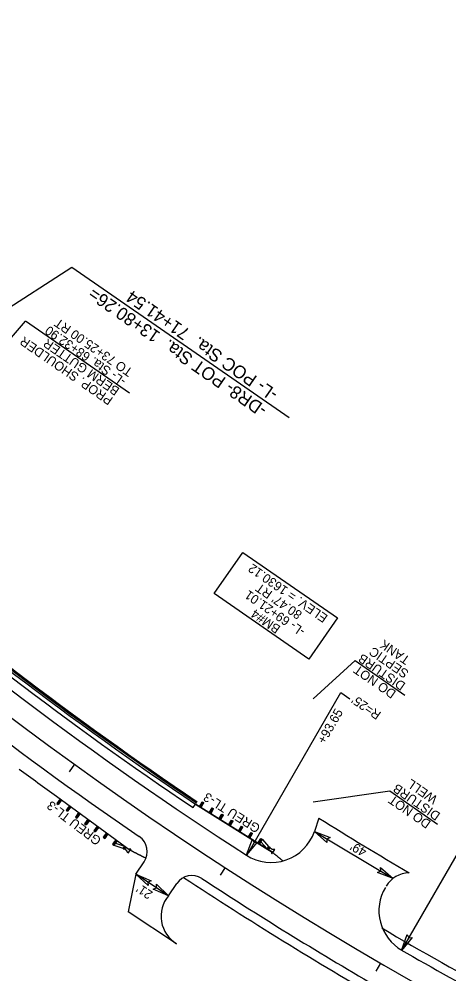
# Model space of a CAD drawing. Extents: x 472216 to 481979, y 489069 to 507339.
# Drawn here: x 479224 to 479459, y 493695 to 494219 of the extents above; entities that cross this region are included whole.
import ezdxf

# ---------------------------------------------------------------- set-up
doc = ezdxf.new("R2010")
doc.units = 0
for name, color, linetype in [('Exist Horizontal Alignment Point', 7, 'Continuous'), ('Old_Level_12', 7, 'Continuous'), ('Prop Drainage Structure Outlet Berm Ditch 850 10 CELL', 7, 'Continuous'), ('Prop Drainage Structure Pipe CSP 15in', 7, 'Continuous'), ('Prop Drainage Structure Pipe Plug CELL', 7, 'Continuous'), ('Prop Drainage Structure Pipe RCP 24in Class III Label', 7, 'Continuous'), ('Prop Drainage Structure Tops and Inverts LABEL', 7, 'Continuous'), ('Prop Earthen Structure False Sump CELL', 7, 'Continuous'), ('Prop Erosion Embankment Toe Protection CELL', 7, 'Continuous'), ('Sheet Block Revision CELL', 7, 'Continuous'), ('Sheet North Arrow Point CELL', 7, 'Continuous'), ('Sheet PE Seal Cell', 7, 'Continuous'), ('Sheet Plot Border Outside CELL', 7, 'Continuous')]:
    doc.layers.add(name, color=color, linetype=linetype)

msp = doc.modelspace()

# ---------------------------------------------------------------- linework, layer by layer
at = {"layer": 'Exist Horizontal Alignment Point'}
msp.add_lwpolyline([(479382.6, 493867.79), (479330.74, 493903.76), (479346.41, 493926.34), (479398.27, 493890.37)], close=True, dxfattribs=at)
at = {"layer": 'Old_Level_12'}
for p, q in [((479067.26, 493962.77), (479252.87, 494082.72)), ((479252.87, 494082.72), (479371.78, 494000.23))]:
    msp.add_line(p, q, dxfattribs=at)
at = {"layer": 'Prop Drainage Structure Outlet Berm Ditch 850 10 CELL'}
for points in [[(479392.54, 493767.3), (479385.68, 493773.32), (479394.23, 493769.96), (479392.41, 493769.2)], [(479354.36, 493767.55), (479348.48, 493760.56), (479351.67, 493769.18), (479352.47, 493767.38)], [(479421.81, 493753.58), (479428.75, 493747.64), (479420.16, 493750.9), (479421.96, 493751.69)], [(479294.56, 493743.69), (479287.95, 493749.99), (479296.36, 493746.28), (479294.51, 493745.59)], [(479299.13, 493744.36), (479305.74, 493738.06), (479297.34, 493741.77), (479299.18, 493742.46)], [(479439.23, 493715.17), (479433.42, 493708.13), (479436.52, 493716.78), (479437.34, 493714.99)]]:
    msp.add_lwpolyline(points, close=True, dxfattribs=at)
at = {"layer": 'Prop Drainage Structure Pipe Plug CELL'}
for p, q in [((479244.35, 493792.67), (479282.06, 493765.03)), ((479246.4, 493791.16), (479244.63, 493788.74)), ((479246.32, 493789.36), (479244.63, 493788.74)), ((479247.21, 493790.57), (479245.44, 493788.15)), ((479245.44, 493788.15), (479245.52, 493789.95)), ((479245.52, 493789.95), (479247.21, 493790.57)), ((479245.52, 493789.95), (479246.32, 493789.36)), ((479246.32, 493789.36), (479246.4, 493791.16)), ((479247.21, 493790.57), (479246.32, 493789.36)), ((479246.4, 493791.16), (479247.21, 493790.57)), ((479322.69, 493786.97), (479324.28, 493789.51)), ((479325.13, 493788.97), (479323.48, 493788.24)), ((479323.53, 493786.43), (479325.13, 493788.97)), ((479324.33, 493787.7), (479324.28, 493789.51)), ((479324.28, 493789.51), (479325.13, 493788.97)), ((479244.63, 493788.74), (479245.44, 493788.15)), ((479251.49, 493787.44), (479249.68, 493784.98)), ((479251.39, 493785.61), (479249.68, 493784.98)), ((479249.68, 493784.98), (479250.49, 493784.38)), ((479252.29, 493786.85), (479250.49, 493784.38)), ((479250.49, 493784.38), (479250.58, 493786.21)), ((479250.58, 493786.21), (479252.29, 493786.85)), ((479250.58, 493786.21), (479251.39, 493785.61)), ((479251.49, 493787.44), (479251.39, 493785.61)), ((479256.57, 493783.71), (479254.77, 493781.25)), ((479256.57, 493783.71), (479256.47, 493781.89)), ((479320.53, 493788.32), (479360.13, 493763.46)), ((479324.33, 493787.7), (479322.69, 493786.97)), ((479322.69, 493786.97), (479323.53, 493786.43)), ((479323.48, 493788.24), (479324.33, 493787.7)), ((479323.48, 493788.24), (479323.53, 493786.43)), ((479323.53, 493786.43), (479324.33, 493787.7)), ((479328.02, 493783.62), (479329.65, 493786.2)), ((479328.02, 493783.62), (479329.68, 493784.38)), ((479330.49, 493785.67), (479328.83, 493784.91)), ((479328.83, 493784.91), (479329.68, 493784.38)), ((479328.83, 493784.91), (479328.87, 493783.08)), ((479328.87, 493783.08), (479330.49, 493785.67)), ((479329.68, 493784.38), (479329.65, 493786.2)), ((479329.65, 493786.2), (479330.49, 493785.67)), ((479256.47, 493781.89), (479254.77, 493781.25)), ((479254.77, 493781.25), (479255.57, 493780.66)), ((479257.38, 493783.12), (479255.57, 493780.66)), ((479255.57, 493780.66), (479255.67, 493782.48)), ((479255.67, 493782.48), (479257.38, 493783.12)), ((479255.67, 493782.48), (479256.47, 493781.89)), ((479261.65, 493779.99), (479259.86, 493777.54)), ((479262.46, 493779.4), (479260.66, 493776.95)), ((479260.66, 493776.95), (479260.75, 493778.76)), ((479260.75, 493778.76), (479262.46, 493779.4)), ((479260.75, 493778.76), (479261.56, 493778.17)), ((479261.65, 493779.99), (479261.56, 493778.17)), ((479261.65, 493779.99), (479262.46, 493779.4)), ((479333.36, 493780.27), (479334.98, 493782.85)), ((479333.36, 493780.27), (479335.02, 493781.02)), ((479335.83, 493782.31), (479334.17, 493781.56)), ((479334.17, 493781.56), (479335.02, 493781.02)), ((479334.17, 493781.56), (479334.21, 493779.73)), ((479334.21, 493779.73), (479335.83, 493782.31)), ((479335.02, 493781.02), (479334.98, 493782.85)), ((479334.98, 493782.85), (479335.83, 493782.31)), ((479338.7, 493776.92), (479340.31, 493779.49)), ((479341.16, 493778.95), (479339.5, 493778.2)), ((479339.54, 493776.38), (479341.16, 493778.95)), ((479340.35, 493777.67), (479340.31, 493779.49)), ((479340.31, 493779.49), (479341.16, 493778.95)), ((479261.56, 493778.17), (479259.86, 493777.54)), ((479259.86, 493777.54), (479260.66, 493776.95)), ((479266.73, 493776.26), (479264.88, 493773.73)), ((479266.61, 493774.41), (479264.88, 493773.73)), ((479264.88, 493773.73), (479265.68, 493773.14)), ((479267.54, 493775.67), (479265.68, 493773.14)), ((479265.68, 493773.14), (479265.81, 493775)), ((479265.81, 493775), (479267.54, 493775.67)), ((479265.81, 493775), (479266.61, 493774.41)), ((479266.73, 493776.26), (479266.61, 493774.41)), ((479338.7, 493776.92), (479340.35, 493777.67)), ((479338.7, 493776.92), (479339.54, 493776.38)), ((479339.5, 493778.2), (479340.35, 493777.67)), ((479339.5, 493778.2), (479339.54, 493776.38)), ((479344.03, 493773.56), (479345.7, 493776.22)), ((479344.03, 493773.56), (479345.71, 493774.36)), ((479346.55, 493775.69), (479344.87, 493774.89)), ((479344.87, 493774.89), (479345.71, 493774.36)), ((479344.87, 493774.89), (479344.88, 493773.03)), ((479344.88, 493773.03), (479346.55, 493775.69)), ((479345.71, 493774.36), (479345.7, 493776.22)), ((479345.7, 493776.22), (479346.55, 493775.69)), ((479271.82, 493772.54), (479270.04, 493770.12)), ((479271.74, 493770.74), (479270.04, 493770.12)), ((479270.04, 493770.12), (479270.85, 493769.53)), ((479272.62, 493771.95), (479270.85, 493769.53)), ((479270.85, 493769.53), (479270.93, 493771.33)), ((479270.93, 493771.33), (479272.62, 493771.95)), ((479270.93, 493771.33), (479271.74, 493770.74)), ((479271.82, 493772.54), (479271.74, 493770.74)), ((479276.9, 493768.81), (479275.09, 493766.34)), ((479277.7, 493768.22), (479275.89, 493765.75)), ((479275.99, 493767.58), (479277.7, 493768.22)), ((479276.9, 493768.81), (479276.8, 493766.98)), ((479349.37, 493770.21), (479350.96, 493772.76)), ((479349.37, 493770.21), (479351.01, 493770.95)), ((479351.81, 493772.22), (479350.17, 493771.49)), ((479350.17, 493771.49), (479351.01, 493770.95)), ((479350.17, 493771.49), (479350.22, 493769.68)), ((479350.22, 493769.68), (479351.81, 493772.22)), ((479351.01, 493770.95), (479350.96, 493772.76)), ((479350.96, 493772.76), (479351.81, 493772.22)), ((479354.71, 493766.86), (479356.34, 493769.46)), ((479357.18, 493768.93), (479355.52, 493768.16)), ((479355.52, 493768.16), (479356.37, 493767.63)), ((479355.52, 493768.16), (479355.55, 493766.33)), ((479355.55, 493766.33), (479357.18, 493768.93)), ((479356.37, 493767.63), (479356.34, 493769.46)), ((479356.34, 493769.46), (479357.18, 493768.93)), ((479357.18, 493768.93), (479360.5, 493765)), ((479276.8, 493766.98), (479275.09, 493766.34)), ((479275.09, 493766.34), (479275.89, 493765.75)), ((479275.89, 493765.75), (479275.99, 493767.58)), ((479275.89, 493765.75), (479280.77, 493764.11)), ((479275.99, 493767.58), (479276.8, 493766.98)), ((479276.8, 493766.98), (479281.66, 493765.32)), ((479281.66, 493765.32), (479280.77, 493764.11)), ((479282.46, 493764.73), (479280.77, 493764.11)), ((479280.77, 493764.11), (479281.17, 493763.82)), ((479280.77, 493764.11), (479281.58, 493763.52)), ((479281.34, 493763.95), (479281.69, 493764.45)), ((479283.01, 493762.77), (479281.34, 493763.95)), ((479281.58, 493763.52), (479281.66, 493765.32)), ((479282.46, 493764.73), (479281.58, 493763.52)), ((479281.69, 493764.45), (479282.04, 493764.95)), ((479282.04, 493764.95), (479283.71, 493763.77)), ((479283.48, 493761.39), (479283.01, 493762.77)), ((479285.17, 493763.79), (479283.48, 493761.39)), ((479283.71, 493763.77), (479285.17, 493763.79)), ((479354.71, 493766.86), (479356.37, 493767.63)), ((479356.37, 493767.63), (479359.7, 493763.73)), ((479359.7, 493763.73), (479360.5, 493765)), ((479361.35, 493764.47), (479359.7, 493763.73)), ((479360.53, 493764.02), (479360.2, 493763.51)), ((479360.2, 493763.51), (479361.91, 493762.39)), ((479360.5, 493765), (479360.93, 493764.73)), ((479360.55, 493763.2), (479360.5, 493765)), ((479360.5, 493765), (479361.35, 493764.47)), ((479360.86, 493764.53), (479360.53, 493764.02)), ((479360.55, 493763.2), (479361.35, 493764.47)), ((479362.58, 493763.41), (479360.86, 493764.53)), ((479362.42, 493761.02), (479364.03, 493763.48)), ((479364.03, 493763.48), (479362.58, 493763.41)), ((479361.91, 493762.39), (479362.42, 493761.02))]:
    msp.add_line(p, q, dxfattribs=at)
at = {"layer": 'Prop Drainage Structure Pipe RCP 24in Class III Label'}
for p, q in [((479319.2, 493786.4), (479320.53, 493788.32)), ((479388.14, 493780.68), (479385.66, 493773.33)), ((479287.95, 493749.99), (479292.45, 493756.7)), ((479287.95, 493749.99), (479283.67, 493729.3)), ((479305.74, 493738.06), (479310.24, 493744.77)), ((479310.19, 493711.81), (479283.67, 493729.3))]:
    msp.add_line(p, q, dxfattribs=at)
for centre, radius, start, end in [((480454.83, 495471.85), 2038, 220.54778, 237.1188), ((480454.83, 495471.85), 2062, 228.44567, 235.59741), ((480448.9, 495467.9), 1992.96, 237.84241, 239.50251), ((479361.97, 493781.33), 25, 237.1188, 341.3327), ((479284.14, 493762.26), 10, 326.1701, 55.5974), ((479318.55, 493739.2), 10, 56.7428, 146.1701), ((480454.83, 495471.85), 2062, 236.74281, 239.83904), ((479437.78, 493735.66), 15, 91.1918, 149.197), ((479445.98, 493729.9), 25, 149.197, 239.9228), ((479319.13, 493726.83), 17.47, 139.9841, 239.2262), ((480454.83, 495471.85), 2038, 239.90848, 243.33691)]:
    msp.add_arc(centre, radius, start, end, dxfattribs=at)
at = {"layer": 'Prop Drainage Structure Tops and Inverts LABEL'}
for radius, start, end in [(2030, 222.26999, 236.02944), (2070, 233.51457, 234.21322)]:
    msp.add_arc((480454.83, 495471.85), radius, start, end, dxfattribs=at)
at = {"layer": 'Prop Earthen Structure False Sump CELL'}
msp.add_arc((480454.83, 495471.85), 2032.33, 222.27482, 236.02863, dxfattribs=at)
at = {"layer": 'Prop Erosion Embankment Toe Protection CELL'}
for p, q in [((479249.04, 493838.76), (479248.43, 493839.21)), ((479244.35, 493792.67), (479284.69, 493763.1)), ((479362.88, 493761.73), (479320.53, 493788.32))]:
    msp.add_line(p, q, dxfattribs=at)
for radius, start, end in [(2030, 222.26999, 236.02944), (2070, 233.51457, 234.21322), (2067, 236.50304, 240.07881), (2033, 239.48364, 243.76175)]:
    msp.add_arc((480454.83, 495471.85), radius, start, end, dxfattribs=at)
for points in [[(479293.44, 493758.6), (479293.3, 493758.68), (479292.9, 493758.88), (479292.51, 493759.08), (479292.12, 493759.28), (479291.73, 493759.48), (479291.34, 493759.68), (479290.95, 493759.88), (479290.55, 493760.08), (479290.16, 493760.28), (479289.77, 493760.48), (479289.38, 493760.68), (479288.99, 493760.88), (479288.6, 493761.08), (479288.21, 493761.29), (479287.82, 493761.49), (479287.42, 493761.69), (479287.03, 493761.89), (479286.64, 493762.09), (479286.25, 493762.29), (479285.86, 493762.5), (479285.47, 493762.7), (479284.69, 493763.1)], [(479368.39, 493757.17), (479368.2, 493757.33), (479367.86, 493757.6), (479367.53, 493757.88), (479367.2, 493758.15), (479366.87, 493758.43), (479366.53, 493758.7), (479366.2, 493758.98), (479365.87, 493759.25), (479365.54, 493759.53), (479365.21, 493759.8), (479364.87, 493760.08), (479364.54, 493760.35), (479364.21, 493760.63), (479363.88, 493760.9), (479363.55, 493761.18), (479362.88, 493761.73)]]:
    msp.add_spline(points, degree=3, dxfattribs=at)
at = {"layer": 'Sheet Block Revision CELL'}
for p, q in [((479127.54, 493936.98), (479227.42, 494053.08)), ((479284.34, 494013.6), (479227.42, 494053.08)), ((479384.93, 493846.08), (479407.92, 493866.99)), ((479407.92, 493866.99), (479435.23, 493848.05)), ((479348.6, 493760.21), (479400.18, 493849.47)), ((479400.18, 493849.47), (479405.02, 493846.12)), ((479384.94, 493789.62), (479426.94, 493795.52)), ((479426.94, 493795.52), (479453.08, 493777.39)), ((479385.66, 493773.33), (479428.75, 493747.64)), ((479433.45, 493708.26), (479472.39, 493775.65)), ((479305.74, 493738.06), (479287.95, 493749.99))]:
    msp.add_line(p, q, dxfattribs=at)
at = {"layer": 'Sheet North Arrow Point CELL'}
msp.add_arc((480454.83, 495471.85), 2050, 189.81618, 250.32977, dxfattribs=at)
at = {"layer": 'Sheet PE Seal Cell'}
for p, q in [((479254.31, 493810.15), (479251.38, 493806.09)), ((479336.76, 493753.58), (479334.04, 493749.39)), ((479421.88, 493701.11), (479419.36, 493696.79))]:
    msp.add_line(p, q, dxfattribs=at)
at = {"layer": 'Sheet Plot Border Outside CELL'}
for radius in [2029.06, 2028.4]:
    msp.add_arc((480454.83, 495471.85), radius, 222.26999, 236.02944, dxfattribs=at)

# ---------------------------------------------------------------- texts
at = {"layer": 'Old_Level_12'}
for s, p in [('-DR8- POT Sta.  13+80.26=', (479360.35, 494005.87)), ('-L- POC Sta.  71+41.54', (479366.34, 494014.5))]:
    msp.add_text(s, height=7, rotation=145.2516, dxfattribs=at).set_placement(p)
at = {"layer": 'Prop Drainage Structure Pipe CSP 15in'}
for s, rotation, p in [('TO 73+25.00 RT', 145.2516, (479286.62, 494026.44)), ('-L- Sta. 68+32.90', 145.2516, (479283, 494021.24)), ('PROP. SHOULDER ', 145.2516, (479275.78, 494010.82)), ('BERM GUTTER', 145.2516, (479279.39, 494016.03)), ('ELEV. = 1630.12', 145.2516, (479393.43, 493891.51)), ('-L- 69+21.01', 145.2516, (479381.06, 493884.13)), ("80.47' RT", 145.2516, (479379.37, 493893.29)), ('BM#4', 145.2516, (479367.53, 493885.54)), ('TANK', 145.2516, (479438.44, 493868.53)), ('SEPTIC ', 145.2516, (479437.76, 493861.06)), ('DISTURB', 145.2516, (479435.97, 493854.36)), ('DO NOT', 145.2516, (479430.81, 493850)), ("R=25'", 145.2516, (479422.6, 493838.38)), ('+93.65', 59.979, (479391.21, 493820.91)), ('WELL', 145.2516, (479453.54, 493792.04)), ('DISTURB', 145.2516, (479455.04, 493783.06)), ('DO NOT', 145.2516, (479449.89, 493778.7)), ("49'", 149.7865, (479414.77, 493763.5)), ("21'", 146.1701, (479297.57, 493739.94))]:
    msp.add_text(s, height=5, rotation=rotation, dxfattribs=at).set_placement(p)
at = {"layer": 'Prop Drainage Structure Pipe Plug CELL'}
for rotation, p in [(147.8809, (479356.53, 493776.38)), (142.6793, (479269.41, 493769.27))]:
    msp.add_text('GREU TL-3', height=5, rotation=rotation, dxfattribs=at).set_placement(p)

doc.saveas('drawing.dxf')
